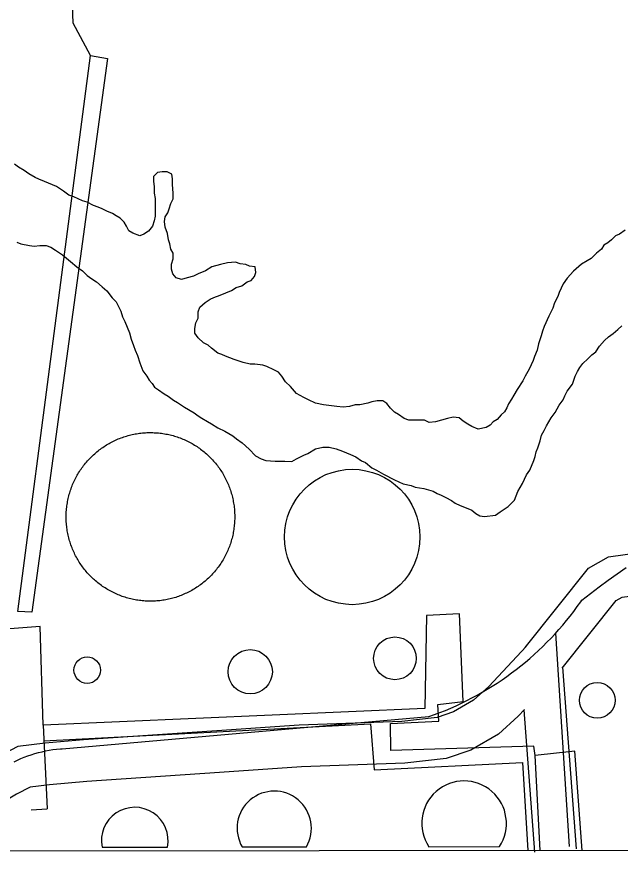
# Model space of a CAD drawing. Extents: x 3313442 to 3351311, y 721974 to 747360.
# Drawn here: x 3330179 to 3330613, y 727351 to 727968 of the extents above; entities that cross this region are included whole.
import ezdxf

# ---------------------------------------------------------------- set-up
doc = ezdxf.new("R2010")
doc.units = 0
for name, color, linetype in [('V-DOMW-TANK', 7, 'Continuous'), ('V-GRID-FRAM', 7, 'Continuous'), ('V-ROAD-CNTR', 7, 'Continuous'), ('V-TOPO-SHOR', 7, 'Continuous'), ('V-UTIL-LINE', 7, 'Continuous')]:
    doc.layers.add(name, color=color, linetype=linetype)

msp = doc.modelspace()

# ---------------------------------------------------------------- linework, layer by layer
at = {"layer": 'V-DOMW-TANK'}
for p, q in [((3330240.31, 727372.27), (3330287.28, 727372.34)), ((3330340.92, 727372.42), (3330386.99, 727372.48)), ((3330474.86, 727372.61), (3330525.64, 727372.68))]:
    msp.add_line(p, q, dxfattribs=at)
for points in [[(3330221.36, 727581.39), (3330220.88, 727582.33), (3330220.42, 727583.28), (3330219.97, 727584.24), (3330219.54, 727585.2), (3330219.13, 727586.17), (3330218.74, 727587.15), (3330218.36, 727588.14), (3330218, 727589.13), (3330217.66, 727590.13), (3330217.33, 727591.14), (3330217.02, 727592.15), (3330216.73, 727593.16), (3330216.46, 727594.18), (3330216.21, 727595.21), (3330215.97, 727596.24), (3330215.75, 727597.27), (3330215.55, 727598.31), (3330215.37, 727599.35), (3330215.2, 727600.39), (3330215.06, 727601.44), (3330214.93, 727602.48), (3330214.82, 727603.54), (3330214.73, 727604.59), (3330214.66, 727605.64), (3330214.6, 727606.7), (3330214.57, 727607.75), (3330214.55, 727608.81), (3330214.55, 727609.86), (3330214.57, 727610.92), (3330214.61, 727611.97), (3330214.66, 727613.03), (3330214.74, 727614.08), (3330214.83, 727615.13), (3330214.94, 727616.18), (3330215.07, 727617.23), (3330215.22, 727618.28), (3330215.39, 727619.32), (3330215.57, 727620.36), (3330215.77, 727621.4), (3330215.99, 727622.43), (3330216.23, 727623.46), (3330216.49, 727624.48), (3330216.76, 727625.5), (3330217.06, 727626.52), (3330217.36, 727627.53), (3330217.69, 727628.53), (3330218.04, 727629.53), (3330218.4, 727630.52), (3330218.78, 727631.51), (3330219.18, 727632.49), (3330219.59, 727633.46), (3330220.02, 727634.42), (3330220.47, 727635.38), (3330220.93, 727636.33), (3330221.41, 727637.27), (3330221.91, 727638.2), (3330222.42, 727639.12), (3330222.95, 727640.04), (3330223.49, 727640.94), (3330224.06, 727641.84), (3330224.63, 727642.72), (3330225.22, 727643.6), (3330225.83, 727644.46), (3330226.45, 727645.31), (3330227.09, 727646.16), (3330227.74, 727646.99), (3330228.4, 727647.81), (3330229.08, 727648.62), (3330229.77, 727649.41), (3330230.49, 727650.2), (3330231.21, 727650.97), (3330231.94, 727651.73), (3330232.69, 727652.47), (3330233.45, 727653.2), (3330234.22, 727653.93), (3330235.01, 727654.63), (3330235.8, 727655.32), (3330236.61, 727656), (3330237.44, 727656.66), (3330238.27, 727657.32), (3330239.11, 727657.95), (3330239.97, 727658.57), (3330240.83, 727659.18), (3330241.71, 727659.77), (3330242.59, 727660.34), (3330243.49, 727660.9), (3330244.4, 727661.44), (3330245.31, 727661.97), (3330246.23, 727662.48), (3330247.17, 727662.97), (3330248.11, 727663.45), (3330249.06, 727663.91), (3330250.02, 727664.36), (3330250.98, 727664.79), (3330251.95, 727665.2), (3330252.93, 727665.6), (3330253.92, 727665.97), (3330254.91, 727666.33), (3330255.91, 727666.68), (3330256.92, 727667)], [(3330256.92, 727667), (3330257.93, 727667.31), (3330258.94, 727667.6), (3330259.96, 727667.87), (3330260.99, 727668.13), (3330262.02, 727668.36), (3330263.05, 727668.58), (3330264.09, 727668.78), (3330265.13, 727668.96), (3330266.17, 727669.13), (3330267.21, 727669.27), (3330268.26, 727669.4), (3330269.31, 727669.51), (3330270.37, 727669.6), (3330271.42, 727669.68), (3330272.47, 727669.73), (3330273.53, 727669.77), (3330274.59, 727669.78), (3330275.64, 727669.78), (3330276.7, 727669.76), (3330277.75, 727669.72), (3330278.81, 727669.67), (3330279.86, 727669.59), (3330280.91, 727669.5), (3330281.96, 727669.39), (3330283.01, 727669.26), (3330284.06, 727669.11), (3330285.1, 727668.94), (3330286.14, 727668.76), (3330287.18, 727668.56), (3330288.21, 727668.34), (3330289.24, 727668.1), (3330290.26, 727667.84), (3330291.28, 727667.57), (3330292.3, 727667.28), (3330293.31, 727666.97), (3330294.31, 727666.64), (3330295.31, 727666.29), (3330296.3, 727665.93), (3330297.29, 727665.56), (3330298.27, 727665.16), (3330299.24, 727664.74), (3330300.2, 727664.31), (3330301.16, 727663.86), (3330302.11, 727663.4), (3330303.05, 727662.92), (3330303.98, 727662.42), (3330304.9, 727661.91), (3330305.82, 727661.38), (3330306.72, 727660.84), (3330307.62, 727660.28), (3330308.5, 727659.7), (3330309.38, 727659.11), (3330310.24, 727658.5), (3330311.1, 727657.88), (3330311.94, 727657.24), (3330312.77, 727656.59), (3330313.59, 727655.93), (3330314.4, 727655.25), (3330315.19, 727654.56), (3330315.98, 727653.85), (3330316.75, 727653.13), (3330317.51, 727652.39), (3330318.25, 727651.65), (3330318.99, 727650.89), (3330319.71, 727650.11), (3330320.41, 727649.33), (3330321.1, 727648.53), (3330321.78, 727647.72), (3330322.45, 727646.9), (3330323.1, 727646.06), (3330323.73, 727645.22), (3330324.35, 727644.37), (3330324.95, 727643.5), (3330325.54, 727642.62), (3330326.12, 727641.74), (3330326.68, 727640.84), (3330327.22, 727639.94), (3330327.75, 727639.02), (3330328.26, 727638.09), (3330328.75, 727637.17), (3330329.23, 727636.22), (3330329.7, 727635.27), (3330330.14, 727634.31), (3330330.57, 727633.35), (3330330.98, 727632.38), (3330331.38, 727631.4), (3330331.75, 727630.41), (3330332.11, 727629.42), (3330332.46, 727628.42), (3330332.78, 727627.42), (3330333.09, 727626.41), (3330333.38, 727625.39), (3330333.65, 727624.37), (3330333.91, 727623.34), (3330334.14, 727622.32), (3330334.36, 727621.28), (3330334.56, 727620.24), (3330334.74, 727619.2), (3330334.91, 727618.16), (3330335.05, 727617.11)], [(3330335.05, 727617.11), (3330335.18, 727616.07), (3330335.29, 727615.02), (3330335.38, 727613.96), (3330335.45, 727612.91), (3330335.51, 727611.86), (3330335.54, 727610.8), (3330335.56, 727609.74), (3330335.56, 727608.69), (3330335.54, 727607.63), (3330335.5, 727606.58), (3330335.45, 727605.53), (3330335.37, 727604.47), (3330335.28, 727603.42), (3330335.17, 727602.37), (3330335.04, 727601.32), (3330334.89, 727600.28), (3330334.73, 727599.23), (3330334.54, 727598.19), (3330334.34, 727597.15), (3330334.12, 727596.12), (3330333.88, 727595.09), (3330333.62, 727594.07), (3330333.35, 727593.05), (3330333.06, 727592.03), (3330332.75, 727591.02), (3330332.42, 727590.02), (3330332.07, 727589.02), (3330331.71, 727588.03), (3330331.33, 727587.05), (3330330.94, 727586.07), (3330330.52, 727585.09), (3330330.09, 727584.13), (3330329.64, 727583.17), (3330329.18, 727582.22), (3330328.7, 727581.28), (3330328.2, 727580.35), (3330327.69, 727579.43), (3330327.16, 727578.52), (3330326.62, 727577.61), (3330326.06, 727576.71), (3330325.48, 727575.83), (3330324.89, 727574.95), (3330324.28, 727574.09), (3330323.66, 727573.24), (3330323.02, 727572.4), (3330322.37, 727571.56), (3330321.71, 727570.74), (3330321.03, 727569.93), (3330320.34, 727569.14), (3330319.63, 727568.35), (3330318.91, 727567.58), (3330318.17, 727566.82), (3330317.42, 727566.08), (3330316.66, 727565.34), (3330315.89, 727564.62), (3330315.1, 727563.92), (3330314.31, 727563.23), (3330313.5, 727562.55), (3330312.68, 727561.89), (3330311.84, 727561.24)], [(3330311.84, 727561.24), (3330311, 727560.6), (3330310.15, 727559.98), (3330309.28, 727559.38), (3330308.4, 727558.79), (3330307.52, 727558.21), (3330306.62, 727557.65), (3330305.71, 727557.11), (3330304.8, 727556.58), (3330303.88, 727556.07), (3330302.94, 727555.58), (3330302, 727555.1), (3330301.05, 727554.64), (3330300.09, 727554.19), (3330299.13, 727553.76), (3330298.16, 727553.35), (3330297.18, 727552.96), (3330296.19, 727552.58), (3330295.2, 727552.22), (3330294.2, 727551.88), (3330293.19, 727551.55), (3330292.18, 727551.24), (3330291.17, 727550.95), (3330290.15, 727550.68), (3330289.12, 727550.42), (3330288.09, 727550.19), (3330287.06, 727549.97), (3330286.02, 727549.77), (3330284.98, 727549.59), (3330283.94, 727549.42), (3330282.89, 727549.28), (3330281.85, 727549.15), (3330280.8, 727549.04), (3330279.75, 727548.95), (3330278.69, 727548.88), (3330277.64, 727548.82), (3330276.58, 727548.79), (3330275.52, 727548.77), (3330274.47, 727548.77), (3330273.41, 727548.79), (3330272.36, 727548.83), (3330271.3, 727548.88), (3330270.25, 727548.96), (3330269.2, 727549.05), (3330268.15, 727549.17), (3330267.1, 727549.29), (3330266.05, 727549.44), (3330265.01, 727549.61), (3330263.97, 727549.79), (3330262.94, 727549.99), (3330261.9, 727550.21), (3330260.87, 727550.45), (3330259.85, 727550.71), (3330258.83, 727550.98), (3330257.81, 727551.28), (3330256.81, 727551.58), (3330255.8, 727551.91), (3330254.8, 727552.26), (3330253.81, 727552.62), (3330252.82, 727553), (3330251.85, 727553.4), (3330250.87, 727553.81), (3330249.91, 727554.24), (3330248.95, 727554.69), (3330248, 727555.15), (3330247.06, 727555.63), (3330246.13, 727556.13), (3330245.21, 727556.64), (3330244.29, 727557.17), (3330243.39, 727557.71), (3330242.49, 727558.27), (3330241.61, 727558.85), (3330240.73, 727559.44), (3330239.87, 727560.05), (3330239.02, 727560.67), (3330238.17, 727561.31), (3330237.35, 727561.96), (3330236.52, 727562.62), (3330235.71, 727563.3), (3330234.92, 727564), (3330234.13, 727564.7), (3330233.36, 727565.42), (3330232.6, 727566.16), (3330231.86, 727566.9), (3330231.12, 727567.67), (3330230.4, 727568.44), (3330229.7, 727569.22), (3330229, 727570.02), (3330228.33, 727570.83), (3330227.66, 727571.65), (3330227.02, 727572.49), (3330226.38, 727573.33), (3330225.76, 727574.19), (3330225.16, 727575.05), (3330224.56, 727575.93), (3330223.99, 727576.82), (3330223.43, 727577.71), (3330222.89, 727578.61), (3330222.36, 727579.53), (3330221.85, 727580.46), (3330221.36, 727581.39)]]:
    msp.add_lwpolyline(points, dxfattribs=at)
for centre, radius in [((3330419.96, 727594.86), 48.57), ((3330450.62, 727507.78), 15.33), ((3330346.73, 727498.19), 15.87), ((3330229.66, 727499.3), 9.52), ((3330595.86, 727477.65), 12.79)]:
    msp.add_circle(centre, radius, dxfattribs=at)
for centre, radius, start, end in [((3330500.22, 727389.36), 30.4, 326.72603, 213.44066), ((3330363.93, 727385.85), 26.65, 329.89282, 210.27385), ((3330263.79, 727376.93), 23.94, 348.94475, 191.22191)]:
    msp.add_arc(centre, radius, start, end, dxfattribs=at)
at = {"layer": 'V-GRID-FRAM'}
msp.add_lwpolyline([(3317558.4, 745536.29), (3349036.99, 745582.07), (3349071.38, 727396.82), (3317576.91, 727351.01), (3317558.4, 745536.29)], dxfattribs=at)
at = {"layer": 'V-ROAD-CNTR'}
for p, q in [((3330580.95, 727371.02), (3330571.18, 727501.38)), ((3330551.03, 727368.78), (3330543.38, 727470.89))]:
    msp.add_line(p, q, dxfattribs=at)
for points in [[(3330544.07, 727515.51), (3330589.58, 727572.41), (3330603.9, 727580.6), (3330646.84, 727586.5), (3330687.99, 727592.58), (3330716.97, 727593.35)], [(3330584.73, 727549.41), (3330590.99, 727554.26), (3330597.3, 727559.06), (3330603.66, 727563.79), (3330610.06, 727568.45), (3330616.51, 727573.05)], [(3330570.74, 727500.83), (3330609.44, 727549.21), (3330613.75, 727551.67), (3330651.07, 727556.8), (3330690.59, 727562.64), (3330706.26, 727563.06)], [(3330475.05, 727465.99), (3330479.01, 727467.4), (3330482.94, 727468.89), (3330486.85, 727470.45), (3330490.72, 727472.09), (3330494.56, 727473.8), (3330498.37, 727475.58), (3330502.14, 727477.44), (3330505.88, 727479.37), (3330509.58, 727481.36), (3330513.25, 727483.43), (3330516.87, 727485.57), (3330520.45, 727487.77), (3330523.99, 727490.05), (3330527.48, 727492.39), (3330530.93, 727494.79), (3330534.33, 727497.26), (3330537.69, 727499.8), (3330540.99, 727502.4), (3330544.25, 727505.06), (3330547.46, 727507.78), (3330550.61, 727510.56), (3330553.71, 727513.41), (3330556.75, 727516.31), (3330559.74, 727519.27), (3330562.67, 727522.28), (3330565.55, 727525.35), (3330568.36, 727528.47), (3330571.12, 727531.65), (3330573.81, 727534.88), (3330576.44, 727538.16), (3330579.01, 727541.49), (3330581.52, 727544.87), (3330583.96, 727548.29), (3330584.73, 727549.41)], [(3330565.94, 727525.78), (3330575.69, 727372.76)], [(3330544.82, 727516.38), (3330518, 727487.66), (3330507.09, 727477.76), (3330492.58, 727469.36), (3330480.85, 727465.4), (3330455.49, 727462.53), (3330381.83, 727459.93), (3330322.61, 727455.83), (3330227.02, 727449.36), (3330199.43, 727446.92), (3330179.75, 727444.47), (3330164.43, 727436.66), (3330152.19, 727429.38), (3330136.81, 727416.35)], [(3330543.62, 727471.14), (3330539.08, 727466.28), (3330524.89, 727453.4), (3330505.02, 727441.9), (3330487.41, 727435.95), (3330457.71, 727432.58), (3330383.4, 727429.97), (3330324.66, 727425.9), (3330229.35, 727419.45), (3330202.6, 727417.08), (3330188.68, 727415.35), (3330178.93, 727410.38), (3330169.68, 727404.87), (3330160.92, 727397.45)], [(3330211.75, 727442.92), (3330475.05, 727465.99)], [(3330177.17, 727433.55), (3330179.57, 727434.71), (3330182, 727435.81), (3330184.47, 727436.83), (3330186.96, 727437.77), (3330189.49, 727438.64), (3330192.04, 727439.44), (3330194.61, 727440.16), (3330197.2, 727440.8), (3330199.81, 727441.36), (3330202.43, 727441.85), (3330205.07, 727442.25), (3330207.72, 727442.58), (3330210.38, 727442.82), (3330211.75, 727442.92)]]:
    msp.add_lwpolyline(points, dxfattribs=at)
at = {"layer": 'V-TOPO-SHOR'}
for points in [[(3330250.54, 727825.29), (3330247.71, 727827.01), (3330243.74, 727828.72), (3330240.34, 727830.44), (3330237.51, 727831.58), (3330234.11, 727832.73), (3330229.58, 727835.01), (3330226.18, 727836.16), (3330219.95, 727839.02), (3330216.55, 727840.16), (3330212.59, 727843.01), (3330207.49, 727846.43), (3330204.66, 727847.58), (3330201.83, 727848.72), (3330198.99, 727849.87), (3330195.03, 727851.58), (3330192.2, 727852.73), (3330187.67, 727855.58), (3330184.27, 727857.86), (3330180.31, 727860.15), (3330177.48, 727862.42)], [(3330289.6, 727801.33), (3330289.05, 727805.3), (3330287.92, 727808.15), (3330287.37, 727812.69), (3330285.68, 727817.23), (3330285.13, 727821.2), (3330285.71, 727824.61), (3330287.42, 727827.44), (3330288.56, 727830.27), (3330289.71, 727834.24), (3330291.43, 727837.63), (3330291.44, 727841.61), (3330290.9, 727847.85), (3330290.91, 727851.82), (3330290.35, 727855.23), (3330286.96, 727856.94), (3330283.55, 727856.95), (3330280.15, 727856.4), (3330277.3, 727853.57), (3330277.29, 727850.17), (3330277.84, 727846.19), (3330277.83, 727841.65), (3330278.38, 727837.68), (3330278.36, 727833.14), (3330278.35, 727829.74), (3330278.34, 727825.2), (3330277.76, 727821.8), (3330276.61, 727817.83), (3330273.76, 727814.43), (3330270.35, 727812.18), (3330267.51, 727811.05), (3330262.41, 727812.77), (3330259.58, 727814.48), (3330257.89, 727817.89), (3330256.2, 727820.74), (3330253.37, 727823.58), (3330250.54, 727825.29)], [(3330615.87, 727814.96), (3330611.89, 727812.13), (3330609.04, 727811.01), (3330606.2, 727808.18), (3330603.35, 727805.92), (3330600.51, 727804.23), (3330598.8, 727801.4), (3330595.39, 727798.57), (3330591.4, 727794.62), (3330588.56, 727792.92), (3330584.58, 727790.67), (3330578.89, 727785.58), (3330574.33, 727780.49), (3330571.48, 727776.53), (3330568.62, 727770.3), (3330567.48, 727767.47), (3330565.2, 727762.94), (3330564.05, 727758.97), (3330561.19, 727753.31), (3330557.76, 727745.94), (3330556.61, 727742.54), (3330555.47, 727739.14), (3330553.75, 727733.47), (3330552.6, 727728.94), (3330550.88, 727724.41), (3330549.73, 727721.58), (3330546.88, 727715.34), (3330544.02, 727710.25)], [(3330179.14, 727806.42), (3330181.98, 727805.28), (3330188.21, 727804.12), (3330191.62, 727803.54), (3330195.59, 727804.09), (3330200.13, 727804.08), (3330203.53, 727802.93), (3330206.92, 727800.65), (3330212.02, 727797.23), (3330217.67, 727792.67), (3330222.2, 727788.68), (3330226.16, 727785.83), (3330229.55, 727782.42), (3330232.95, 727780.14), (3330236.35, 727777.85), (3330240.3, 727774.44), (3330243.7, 727771.59), (3330247.65, 727766.47), (3330250.48, 727763.62), (3330252.17, 727760.21), (3330253.86, 727756.8), (3330254.98, 727752.83), (3330256.67, 727749.42), (3330258.36, 727745.44), (3330260.05, 727741.46), (3330261.17, 727736.92), (3330262.85, 727732.38), (3330263.98, 727728.97), (3330265.67, 727724.99), (3330267.35, 727719.88), (3330269.6, 727714.2), (3330272.42, 727710.22), (3330274.12, 727707.38), (3330276.38, 727705.1), (3330278.07, 727702.26), (3330280.9, 727700.54), (3330284.86, 727697.69), (3330287.69, 727695.98), (3330291.65, 727693.13), (3330294.48, 727691.42), (3330299.58, 727688), (3330306.37, 727684)], [(3330418, 727688.56), (3330413.46, 727688), (3330408.92, 727688.59), (3330403.25, 727689.17), (3330399.28, 727689.75), (3330393.61, 727690.91), (3330388.51, 727693.2), (3330385.11, 727694.91), (3330380.02, 727697.76), (3330375.5, 727702.89), (3330372.1, 727706.3), (3330369.28, 727710.28), (3330367.02, 727713.13), (3330363.62, 727714.84), (3330358.52, 727717.13), (3330355.69, 727718.27), (3330350.02, 727718.86), (3330346.62, 727718.87), (3330341.51, 727720.02), (3330335.28, 727722.31), (3330329.05, 727724.6), (3330326.22, 727725.75), (3330323.38, 727726.89), (3330318.86, 727730.31), (3330316.59, 727732.59), (3330313.2, 727734.3), (3330309.24, 727737.72), (3330306.98, 727741.13), (3330306.99, 727744.54), (3330307.57, 727748.51), (3330309.29, 727751.91), (3330309.3, 727756.44), (3330310.45, 727759.84), (3330314.43, 727763.23), (3330317.84, 727765.49), (3330320.68, 727766.62), (3330325.23, 727768.3), (3330329.21, 727769.99), (3330333.18, 727771.68), (3330336.6, 727773.94), (3330340.57, 727775.06), (3330344.55, 727777.88), (3330347.39, 727779.01), (3330349.67, 727781.83), (3330350.81, 727784.67), (3330350.26, 727788.64), (3330346.29, 727789.22), (3330343.46, 727790.37), (3330339.49, 727790.95), (3330336.09, 727792.09), (3330330.42, 727791.55), (3330325.3, 727790.43), (3330319.06, 727788.75), (3330314.51, 727785.93), (3330309.4, 727783.68), (3330305.99, 727781.98), (3330301.45, 727780.87), (3330297.47, 727779.74), (3330293.5, 727780.89), (3330291.24, 727783.74), (3330290.12, 727787.15), (3330290.13, 727790.55), (3330291.28, 727794.52), (3330291.29, 727798.49), (3330289.6, 727801.33)], [(3330465.04, 727630.69), (3330471.28, 727629.54), (3330478.08, 727627.81), (3330480.91, 727626.1), (3330483.74, 727624.95), (3330487.14, 727623.24), (3330491.11, 727620.96), (3330493.94, 727619.25), (3330497.33, 727617.53), (3330503, 727615.24), (3330505.83, 727614.1), (3330508.66, 727611.82), (3330511.49, 727610.11), (3330514.9, 727609.53), (3330522.84, 727610.64), (3330526.25, 727612.89), (3330531.94, 727616.85), (3330534.22, 727619.11), (3330536.5, 727621.37), (3330538.79, 727627.6), (3330542.21, 727633.26), (3330545.07, 727639.49), (3330547.35, 727642.89), (3330550.21, 727649.69), (3330551.35, 727652.52), (3330551.93, 727655.93), (3330553.08, 727658.76), (3330554.8, 727663.86), (3330555.94, 727667.82), (3330557.66, 727671.22), (3330559.37, 727674.62), (3330561.08, 727677.45), (3330562.79, 727680.28), (3330565.65, 727684.24), (3330568.5, 727689.34), (3330571.35, 727693.3), (3330572.5, 727696.14), (3330574.21, 727699.53), (3330578.2, 727704.62), (3330579.92, 727710.29), (3330581.63, 727713.69), (3330583.34, 727716.52), (3330585.62, 727719.35), (3330589.04, 727722.74), (3330591.89, 727725.57), (3330594.73, 727727.83), (3330597.58, 727731.79), (3330601, 727735.75), (3330603.85, 727738.58), (3330607.26, 727740.83), (3330610.67, 727743.66), (3330613.52, 727746.48)], [(3330544.02, 727710.25), (3330542.31, 727706.85), (3330538.31, 727700.62), (3330536.03, 727696.66), (3330534.32, 727693.83), (3330532.04, 727690.43), (3330530.9, 727687.6), (3330529.18, 727684.77), (3330526.91, 727682.51), (3330524.06, 727679.11), (3330521.21, 727677.42), (3330518.94, 727675.16), (3330516.09, 727673.47), (3330510.42, 727672.35), (3330505.89, 727674.07), (3330503.05, 727675.78), (3330499.66, 727678.06), (3330496.83, 727680.34), (3330492.29, 727680.92), (3330488.32, 727679.8), (3330479.8, 727677.56), (3330475.26, 727677.01), (3330471.86, 727678.72), (3330466.19, 727678.74), (3330460.51, 727678.76), (3330457.11, 727679.91), (3330453.15, 727682.76), (3330450.32, 727684.47), (3330447.49, 727687.32), (3330444.67, 727690.73), (3330441.84, 727692.45), (3330437.87, 727692.46), (3330433.89, 727691.9), (3330431.05, 727690.78), (3330425.38, 727689.66), (3330421.97, 727689.68), (3330418, 727688.56)], [(3330306.37, 727684), (3330309.2, 727681.73), (3330312.03, 727680.01), (3330315.99, 727677.73), (3330318.83, 727676.02), (3330323.35, 727673.17), (3330328.45, 727670.88), (3330334.12, 727667.45), (3330336.94, 727665.18), (3330340.9, 727662.33), (3330345.99, 727657.77), (3330350.52, 727653.21), (3330354.48, 727650.93), (3330357.88, 727649.79), (3330364.69, 727649.2), (3330368.09, 727649.18), (3330371.5, 727649.17), (3330376.6, 727649.15), (3330380.01, 727650.84), (3330385.13, 727653.66), (3330387.97, 727654.79), (3330393.65, 727658.17), (3330398.76, 727659.29), (3330403.3, 727659.27), (3330408.4, 727658.12), (3330412.94, 727656.4), (3330418.6, 727654.11), (3330422.57, 727652.4), (3330426.53, 727649.55), (3330429.36, 727648.41), (3330433.89, 727644.42), (3330437.29, 727642.7), (3330442.38, 727639.85), (3330450.31, 727635.85), (3330456.54, 727632.99), (3330462.21, 727631.84), (3330465.04, 727630.69)]]:
    msp.add_lwpolyline(points, dxfattribs=at)
at = {"layer": 'V-UTIL-LINE'}
for p, q in [((3330197.95, 727459.78), (3330200.9, 727399.76)), ((3330554.85, 727369.88), (3330551.3, 727438.03)), ((3330189.53, 727399.16), (3330200.9, 727399.76))]:
    msp.add_line(p, q, dxfattribs=at)
for points in [[(3330179.91, 727541.33), (3330232.13, 727940.37), (3330219.57, 727963.47), (3330205.41, 728345.68), (3330217.48, 728363.96), (3330205.22, 728657.73), (3330195.46, 728666.92)], [(3330232.13, 727940.37), (3330244.12, 727938.11), (3330190.01, 727540.97), (3330179.91, 727541.33)], [(3330584.92, 727369.93), (3330579.73, 727441.09), (3330551.3, 727438.03), (3330550.37, 727444.67), (3330447.71, 727441.55), (3330447.47, 727461.13), (3330482.21, 727462.59), (3330481.31, 727474.59), (3330499.63, 727476.74), (3330497.01, 727539.6), (3330473.31, 727538.42), (3330472.14, 727471.78), (3330197.95, 727459.78), (3330195.98, 727530.53), (3330158.38, 727527.82), (3330147.06, 727724.94)], [(3330198.5, 727448.57), (3330432.94, 727460.86), (3330435.67, 727427.69), (3330542.12, 727433.01), (3330546.02, 727369.87)]]:
    msp.add_lwpolyline(points, dxfattribs=at)

doc.saveas('drawing.dxf')
